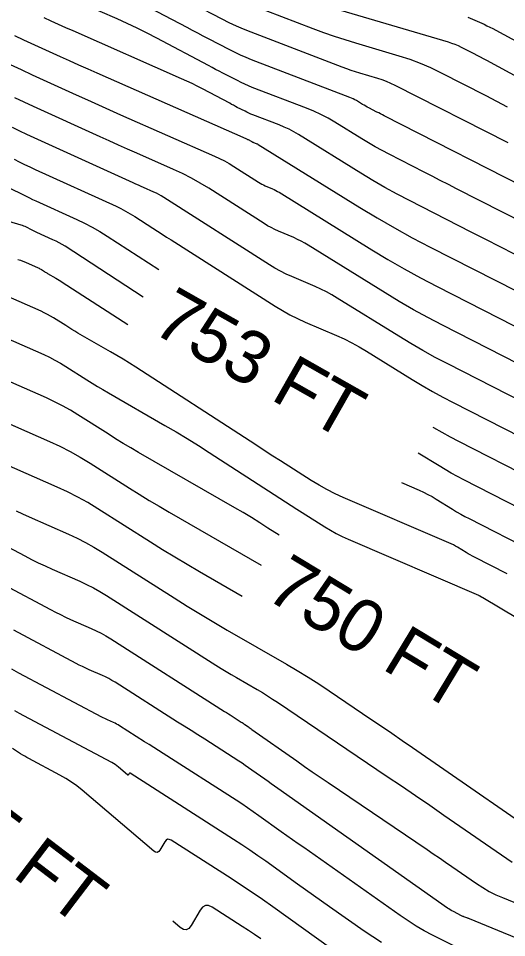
# Model space of a CAD drawing. Extents: x 1354696 to 1366163, y 660729 to 670380.
# Drawn here: x 1361334.3 to 1361389.9, y 664898.2 to 665002.9 of the extents above; entities that cross this region are included whole.
import ezdxf

# ---------------------------------------------------------------- set-up
doc = ezdxf.new("R2010")
doc.units = 0
doc.layers.add('R_Contour Annot', color=7, linetype='Continuous')
doc.layers.add('R_Contours', color=7, linetype='Continuous')

msp = doc.modelspace()

# ---------------------------------------------------------------- linework, layer by layer
at = {"layer": 'R_Contours'}
for points in [[(1361393.72, 664982.78), (1361376.01, 664991.81), (1361375.8, 664991.92), (1361375.59, 664992.03), (1361375.38, 664992.14), (1361375.16, 664992.24), (1361374.26, 664992.71), (1361374.07, 664992.8), (1361373.89, 664992.9), (1361373.71, 664993.01), (1361373.54, 664993.11), (1361372.83, 664993.55), (1361372.66, 664993.65), (1361372.47, 664993.75), (1361372.29, 664993.84), (1361372.1, 664993.91), (1361360.9, 664998.2), (1361360.27, 664998.45), (1361359.64, 664998.72), (1361359.02, 664999.01), (1361358.41, 664999.32), (1361355.97, 665000.58), (1361355.37, 665000.9), (1361354.76, 665001.22), (1361354.15, 665001.54), (1361353.55, 665001.86), (1361343.39, 665007.23)], [(1361397.32, 664976.85), (1361384.25, 664983.51), (1361383.32, 664983.99), (1361382.39, 664984.46), (1361381.47, 664984.93), (1361380.54, 664985.41), (1361376.58, 664987.43), (1361375.78, 664987.85), (1361374.99, 664988.28), (1361374.21, 664988.73), (1361373.44, 664989.2), (1361370.37, 664991.1), (1361369.6, 664991.56), (1361368.8, 664991.97), (1361367.99, 664992.35), (1361367.15, 664992.69), (1361360.97, 664995.06), (1361360.54, 664995.23), (1361360.11, 664995.42), (1361359.69, 664995.61), (1361359.28, 664995.82), (1361357.62, 664996.68), (1361357.21, 664996.9), (1361356.8, 664997.11), (1361356.39, 664997.33), (1361355.97, 664997.55), (1361350.11, 665000.65), (1361348.99, 665001.23), (1361347.86, 665001.79), (1361346.72, 665002.33), (1361345.57, 665002.85), (1361337.85, 665006.25)], [(1361390.12, 664988.72), (1361377.24, 664995.28), (1361376.76, 664995.51), (1361376.28, 664995.72), (1361375.78, 664995.9), (1361375.28, 664996.07), (1361373.24, 664996.67), (1361372.74, 664996.83), (1361372.23, 664996.99), (1361371.73, 664997.17), (1361371.23, 664997.35), (1361360.83, 665001.33), (1361359.99, 665001.67), (1361359.16, 665002.03), (1361358.34, 665002.41), (1361357.54, 665002.81), (1361354.32, 665004.48)], [(1361390.06, 664992.82), (1361388.83, 664993.46), (1361387.6, 664994.1), (1361382.47, 664996.71), (1361381.31, 664997.27), (1361380.14, 664997.77), (1361378.94, 664998.22), (1361377.71, 664998.61), (1361372.78, 665000.08), (1361371.55, 665000.46), (1361370.33, 665000.86), (1361369.12, 665001.28), (1361367.91, 665001.73), (1361360.76, 665004.47)], [(1361371.03, 665003.87), (1361383.29, 665000.23), (1361383.67, 665000.1), (1361384.05, 664999.96), (1361384.42, 664999.81), (1361384.78, 664999.63), (1361386.22, 664998.9), (1361386.57, 664998.72), (1361386.93, 664998.53), (1361387.29, 664998.34), (1361387.64, 664998.15), (1361401.37, 664990.73)], [(1361390.84, 664976.05), (1361389.2, 664976.89), (1361387.56, 664977.73), (1361385.91, 664978.57), (1361378.9, 664982.15), (1361377.48, 664982.89), (1361376.08, 664983.66), (1361374.7, 664984.46), (1361373.34, 664985.28), (1361366.24, 664989.68), (1361365.71, 664990), (1361365.17, 664990.28), (1361364.61, 664990.54), (1361364.04, 664990.78), (1361361.04, 664991.92), (1361360.81, 664992.01), (1361360.59, 664992.11), (1361360.37, 664992.22), (1361360.15, 664992.33), (1361359.27, 664992.78), (1361359.06, 664992.89), (1361358.84, 664993.01), (1361358.62, 664993.12), (1361358.4, 664993.24), (1361355.31, 664994.88), (1361354.71, 664995.18), (1361354.12, 664995.48), (1361353.52, 664995.76), (1361352.91, 664996.04), (1361340.56, 665001.48), (1361339.73, 665001.85), (1361338.9, 665002.22), (1361338.07, 665002.6), (1361337.25, 665002.97)], [(1361385.53, 665003.06), (1361387.37, 665002.24), (1361387.7, 665002.08), (1361388.04, 665001.92), (1361388.37, 665001.75), (1361388.7, 665001.58), (1361400.47, 664995.21)], [(1361333.88, 665000.97), (1361334.92, 665000.49), (1361339.09, 664998.59), (1361340.13, 664998.11), (1361341.18, 664997.64), (1361342.23, 664997.18), (1361343.27, 664996.71), (1361360.25, 664989.22), (1361360.31, 664989.19), (1361360.38, 664989.16), (1361360.44, 664989.13), (1361360.5, 664989.1), (1361360.83, 664988.93), (1361360.85, 664988.91), (1361360.88, 664988.9), (1361360.9, 664988.89), (1361360.92, 664988.88), (1361361.02, 664988.83), (1361361.04, 664988.82), (1361361.06, 664988.81), (1361361.09, 664988.8), (1361361.11, 664988.79), (1361361.43, 664988.67), (1361361.49, 664988.64), (1361361.55, 664988.61), (1361361.61, 664988.58), (1361361.66, 664988.55), (1361373.24, 664981.37), (1361375.2, 664980.18), (1361377.18, 664979.04), (1361379.19, 664977.93), (1361381.22, 664976.87), (1361393.57, 664970.57)], [(1361333.39, 664997.67), (1361334.64, 664997.08), (1361335.9, 664996.5), (1361340.93, 664994.21), (1361342.19, 664993.63), (1361343.46, 664993.07), (1361344.72, 664992.5), (1361345.98, 664991.94), (1361356.68, 664987.22), (1361357.24, 664986.96), (1361357.8, 664986.68), (1361358.35, 664986.37), (1361358.88, 664986.05), (1361361.68, 664984.26), (1361361.87, 664984.15), (1361362.06, 664984.04), (1361362.25, 664983.94), (1361362.45, 664983.85), (1361363.26, 664983.51), (1361363.46, 664983.42), (1361363.66, 664983.32), (1361363.85, 664983.21), (1361364.04, 664983.1), (1361374.58, 664976.56), (1361376.41, 664975.46), (1361378.26, 664974.39), (1361380.13, 664973.35), (1361382.03, 664972.36), (1361401.29, 664962.53)], [(1361399.97, 664959.11), (1361382.64, 664967.96), (1361380.98, 664968.83), (1361379.34, 664969.73), (1361377.71, 664970.67), (1361376.11, 664971.64), (1361367.35, 664977.07), (1361366.95, 664977.31), (1361366.54, 664977.53), (1361366.12, 664977.74), (1361365.69, 664977.94), (1361363.97, 664978.67), (1361363.54, 664978.87), (1361363.12, 664979.08), (1361362.71, 664979.3), (1361362.31, 664979.55), (1361356.01, 664983.57), (1361355.04, 664984.16), (1361354.04, 664984.72), (1361353.03, 664985.23), (1361351.99, 664985.71), (1361347.82, 664987.56), (1361346.77, 664988.02), (1361345.73, 664988.49), (1361344.69, 664988.95), (1361343.65, 664989.43), (1361336.04, 664992.89), (1361334.99, 664993.37), (1361333.94, 664993.87)], [(1361412.29, 664948.73), (1361383.25, 664963.55), (1361381.82, 664964.3), (1361380.41, 664965.07), (1361379.02, 664965.88), (1361377.65, 664966.71), (1361370.66, 664971.04), (1361370.05, 664971.41), (1361369.42, 664971.75), (1361368.78, 664972.07), (1361368.12, 664972.36), (1361365.48, 664973.5), (1361364.83, 664973.79), (1361364.19, 664974.11), (1361363.56, 664974.46), (1361362.95, 664974.84), (1361350.88, 664982.52), (1361350.61, 664982.69), (1361350.33, 664982.85), (1361350.05, 664982.99), (1361349.76, 664983.13), (1361348.59, 664983.64), (1361348.3, 664983.77), (1361348, 664983.9), (1361347.71, 664984.03), (1361347.42, 664984.17), (1361336.14, 664989.3), (1361335.31, 664989.68), (1361334.48, 664990.07), (1361333.66, 664990.47)], [(1361333.84, 664986.86), (1361334.43, 664986.56), (1361335.03, 664986.28), (1361335.63, 664985.99), (1361336.23, 664985.71), (1361345.46, 664981.52), (1361346.01, 664981.25), (1361346.55, 664980.97), (1361347.08, 664980.66), (1361347.6, 664980.34), (1361349.66, 664979.01), (1361350.17, 664978.68), (1361350.69, 664978.34), (1361351.2, 664978.01), (1361351.72, 664977.68), (1361363.59, 664970.12), (1361364.41, 664969.62), (1361365.25, 664969.15), (1361366.12, 664968.72), (1361367, 664968.32), (1361370.55, 664966.79), (1361371.43, 664966.4), (1361372.3, 664965.97), (1361373.14, 664965.51), (1361373.98, 664965.01), (1361379.18, 664961.78), (1361380.33, 664961.09), (1361381.49, 664960.42), (1361382.67, 664959.77), (1361383.86, 664959.15), (1361407, 664947.33)], [(1361333.35, 664983.59), (1361334.83, 664982.84), (1361335.2, 664982.66), (1361335.58, 664982.48), (1361335.95, 664982.3), (1361336.33, 664982.13), (1361340.98, 664980.01), (1361341.87, 664979.58), (1361342.74, 664979.13), (1361343.6, 664978.64), (1361344.44, 664978.11), (1361350.33, 664974.3)], [(1361348.56, 664971.17), (1361339.65, 664976.95), (1361339.31, 664977.15), (1361338.97, 664977.35), (1361338.62, 664977.53), (1361338.27, 664977.7), (1361336.42, 664978.54), (1361336.27, 664978.61), (1361336.12, 664978.68), (1361335.97, 664978.75), (1361335.83, 664978.83), (1361335.24, 664979.12), (1361335.09, 664979.19), (1361334.94, 664979.26), (1361334.79, 664979.31), (1361334.63, 664979.36), (1361323.58, 664982.63)], [(1361334.28, 664975.46), (1361334.57, 664975.36), (1361334.85, 664975.25), (1361335.13, 664975.14), (1361336.59, 664974.49), (1361336.68, 664974.45), (1361336.78, 664974.4), (1361336.87, 664974.35), (1361336.96, 664974.3), (1361337.3, 664974.08), (1361337.39, 664974.02), (1361337.48, 664973.97), (1361337.57, 664973.91), (1361337.66, 664973.86), (1361338.6, 664973.32), (1361338.78, 664973.21), (1361338.97, 664973.1), (1361339.15, 664972.99), (1361339.33, 664972.88), (1361346.78, 664968.04)], [(1361390.01, 664939.63), (1361386.29, 664941.53), (1361386.04, 664941.66), (1361385.8, 664941.79), (1361385.55, 664941.93), (1361385.32, 664942.08), (1361384.36, 664942.67), (1361384.12, 664942.81), (1361383.88, 664942.94), (1361383.63, 664943.07), (1361383.37, 664943.18), (1361371.34, 664948.34), (1361370.4, 664948.77), (1361369.48, 664949.23), (1361368.58, 664949.73), (1361367.69, 664950.27), (1361364.2, 664952.5), (1361363.33, 664953.05), (1361362.46, 664953.61), (1361361.59, 664954.17), (1361360.72, 664954.74), (1361347.7, 664963.17), (1361346.99, 664963.63), (1361346.27, 664964.08), (1361345.54, 664964.51), (1361344.81, 664964.94), (1361341.12, 664967.06), (1361340.76, 664967.27), (1361340.41, 664967.48), (1361340.07, 664967.69), (1361339.72, 664967.91), (1361338.34, 664968.79), (1361338, 664969), (1361337.64, 664969.2), (1361337.28, 664969.38), (1361336.91, 664969.55), (1361330.33, 664972.44)], [(1361323.97, 664970.43), (1361337.22, 664964.61), (1361337.87, 664964.31), (1361338.5, 664963.99), (1361339.12, 664963.64), (1361339.73, 664963.27), (1361342.14, 664961.74), (1361342.74, 664961.36), (1361343.35, 664960.99), (1361343.96, 664960.62), (1361344.58, 664960.26), (1361351.03, 664956.55), (1361352.3, 664955.81), (1361353.57, 664955.05), (1361354.83, 664954.27), (1361356.07, 664953.47), (1361364.13, 664948.25), (1361364.76, 664947.84), (1361365.4, 664947.43), (1361366.04, 664947.02), (1361366.67, 664946.61), (1361369.22, 664944.99), (1361369.87, 664944.6), (1361370.53, 664944.23), (1361371.2, 664943.89), (1361371.89, 664943.58), (1361386.75, 664937.21), (1361386.76, 664937.2), (1361386.77, 664937.19), (1361386.79, 664937.19), (1361386.8, 664937.18), (1361386.85, 664937.15), (1361386.86, 664937.14), (1361386.87, 664937.13), (1361386.89, 664937.13), (1361386.9, 664937.12), (1361387.09, 664937.02), (1361387.13, 664937), (1361387.17, 664936.98), (1361387.2, 664936.96), (1361387.24, 664936.94), (1361410.37, 664923.15)], [(1361364.04, 664944.03), (1361362.76, 664944.86), (1361361.83, 664945.46), (1361360.89, 664946.04), (1361359.94, 664946.61), (1361358.98, 664947.17), (1361348.03, 664953.46), (1361347.15, 664953.98), (1361346.28, 664954.5), (1361345.41, 664955.03), (1361344.55, 664955.57), (1361341.12, 664957.76), (1361340.25, 664958.29), (1361339.37, 664958.78), (1361338.46, 664959.24), (1361337.54, 664959.67), (1361326.86, 664964.36)], [(1361329.75, 664958.28), (1361337.86, 664954.73), (1361339.06, 664954.17), (1361340.23, 664953.57), (1361341.38, 664952.93), (1361342.51, 664952.24), (1361346.97, 664949.4), (1361348.09, 664948.7), (1361349.22, 664948.01), (1361350.35, 664947.33), (1361351.49, 664946.67), (1361361.98, 664940.63)], [(1361381.54, 664956.35), (1361381.63, 664956.3), (1361382.57, 664955.76), (1361383.51, 664955.24), (1361384.46, 664954.74), (1361401.72, 664945.94)], [(1361396.43, 664944.54), (1361385.07, 664950.34), (1361384.35, 664950.71), (1361383.64, 664951.1), (1361382.94, 664951.51), (1361382.25, 664951.93), (1361379.87, 664953.4)], [(1361359.82, 664937.07), (1361354.95, 664939.87), (1361353.54, 664940.69), (1361352.15, 664941.52), (1361350.76, 664942.37), (1361349.39, 664943.23), (1361343.37, 664947.06), (1361342.25, 664947.75), (1361341.11, 664948.39), (1361339.94, 664948.98), (1361338.75, 664949.53), (1361332.65, 664952.21)], [(1361377.96, 664950.03), (1361379.99, 664949.16), (1361380.49, 664948.94), (1361380.98, 664948.69), (1361381.46, 664948.43), (1361381.93, 664948.15), (1361383.78, 664947), (1361384.25, 664946.72), (1361384.72, 664946.45), (1361385.2, 664946.18), (1361385.68, 664945.93), (1361392.92, 664942.24)], [(1361334.06, 664946.82), (1361334.8, 664946.47), (1361335.54, 664946.14), (1361340.03, 664944.16), (1361341.02, 664943.71), (1361341.99, 664943.21), (1361342.94, 664942.69), (1361343.86, 664942.12), (1361352.07, 664936.9), (1361353.57, 664935.95), (1361355.08, 664935.03), (1361356.6, 664934.12), (1361358.13, 664933.23), (1361364.86, 664929.36), (1361366.1, 664928.63), (1361367.33, 664927.88), (1361368.54, 664927.11), (1361369.73, 664926.32), (1361374.49, 664923.1), (1361375.68, 664922.3), (1361376.87, 664921.49), (1361378.05, 664920.67), (1361379.23, 664919.86), (1361396.58, 664907.85)], [(1361331.23, 664943.72), (1361335.05, 664941.69), (1361335.82, 664941.29), (1361336.59, 664940.91), (1361337.37, 664940.54), (1361338.16, 664940.18), (1361341.32, 664938.8), (1361342.1, 664938.43), (1361342.87, 664938.04), (1361343.62, 664937.62), (1361344.36, 664937.17), (1361356.84, 664929.23), (1361357.42, 664928.87), (1361358, 664928.51), (1361358.58, 664928.16), (1361359.17, 664927.82), (1361361.54, 664926.45), (1361362.13, 664926.11), (1361362.72, 664925.75), (1361363.29, 664925.38), (1361363.86, 664925.01), (1361376.35, 664916.57), (1361377.97, 664915.48), (1361379.58, 664914.38), (1361381.19, 664913.27), (1361382.8, 664912.16), (1361390.56, 664906.79)], [(1361332.7, 664938.37), (1361337.98, 664935.56), (1361338.55, 664935.27), (1361339.12, 664934.99), (1361339.69, 664934.71), (1361340.27, 664934.45), (1361342.61, 664933.43), (1361343.19, 664933.16), (1361343.75, 664932.87), (1361344.31, 664932.56), (1361344.85, 664932.23), (1361357.82, 664923.97), (1361358.03, 664923.84), (1361358.25, 664923.7), (1361358.46, 664923.57), (1361358.67, 664923.44), (1361359.72, 664922.76), (1361359.82, 664922.69), (1361359.92, 664922.63), (1361360.03, 664922.56), (1361360.13, 664922.49), (1361360.53, 664922.2), (1361360.63, 664922.13), (1361360.73, 664922.06), (1361360.83, 664921.98), (1361360.93, 664921.91), (1361366.03, 664918.32), (1361366.92, 664917.7), (1361367.81, 664917.08), (1361368.7, 664916.47), (1361369.6, 664915.86), (1361380.89, 664908.23), (1361381.59, 664907.75), (1361382.3, 664907.27), (1361383, 664906.79), (1361383.7, 664906.31), (1361386.51, 664904.36), (1361387.22, 664903.9), (1361387.95, 664903.47), (1361388.71, 664903.09), (1361389.49, 664902.75), (1361400.25, 664898.32)], [(1361402.88, 664893.27), (1361385.7, 664900.34), (1361385.62, 664900.37), (1361385.55, 664900.4), (1361385.47, 664900.43), (1361385.4, 664900.46), (1361385.09, 664900.57), (1361385.02, 664900.59), (1361384.94, 664900.62), (1361384.87, 664900.66), (1361384.8, 664900.69), (1361383.88, 664901.16), (1361383.71, 664901.25), (1361383.53, 664901.35), (1361383.37, 664901.46), (1361383.2, 664901.57), (1361363.88, 664915.18), (1361363.51, 664915.44), (1361363.14, 664915.7), (1361362.77, 664915.97), (1361362.4, 664916.23), (1361360.93, 664917.29), (1361360.56, 664917.55), (1361360.18, 664917.81), (1361359.81, 664918.06), (1361359.43, 664918.3), (1361355.55, 664920.79), (1361354.77, 664921.28), (1361354, 664921.78), (1361353.22, 664922.27), (1361352.45, 664922.76), (1361345.34, 664927.28), (1361344.99, 664927.5), (1361344.64, 664927.7), (1361344.27, 664927.89), (1361343.9, 664928.06), (1361342.39, 664928.72), (1361342.01, 664928.89), (1361341.64, 664929.07), (1361341.27, 664929.25), (1361340.91, 664929.44), (1361333.82, 664933.21)], [(1361386.54, 664895.92), (1361381.52, 664898.47), (1361380.57, 664898.98), (1361379.63, 664899.52), (1361378.72, 664900.1), (1361377.82, 664900.7), (1361366.83, 664908.45), (1361366.19, 664908.9), (1361365.55, 664909.35), (1361364.91, 664909.81), (1361364.27, 664910.26), (1361361.73, 664912.09), (1361361.09, 664912.54), (1361360.44, 664912.99), (1361359.79, 664913.42), (1361359.13, 664913.85), (1361350.81, 664919.17), (1361350.28, 664919.51), (1361349.75, 664919.85), (1361349.22, 664920.19), (1361348.7, 664920.52), (1361345.84, 664922.34), (1361345.68, 664922.44), (1361345.52, 664922.53), (1361345.35, 664922.61), (1361345.18, 664922.69), (1361344.5, 664922.99), (1361344.33, 664923.07), (1361344.16, 664923.15), (1361344, 664923.23), (1361343.83, 664923.31), (1361334.39, 664928.33), (1361333.6, 664928.77)], [(1361375.7, 664897.64), (1361374.71, 664898.27), (1361373.73, 664898.93), (1361369.77, 664901.72), (1361368.86, 664902.36), (1361367.96, 664903), (1361367.05, 664903.65), (1361366.14, 664904.3), (1361362.53, 664906.89), (1361361.62, 664907.53), (1361360.7, 664908.16), (1361359.78, 664908.78), (1361358.84, 664909.39), (1361347.06, 664916.93), (1361347.03, 664916.94), (1361347, 664916.94), (1361346.97, 664916.93), (1361346.95, 664916.9), (1361346.87, 664916.76), (1361346.85, 664916.73), (1361346.82, 664916.72), (1361346.8, 664916.72), (1361346.77, 664916.74), (1361345.74, 664917.61), (1361345.56, 664917.76), (1361345.37, 664917.9), (1361345.17, 664918.03), (1361344.96, 664918.14), (1361334.96, 664923.46), (1361334.45, 664923.74), (1361333.94, 664924.04)], [(1361370.03, 664896.89), (1361363.32, 664901.7), (1361362.15, 664902.53), (1361360.96, 664903.34), (1361359.76, 664904.14), (1361358.55, 664904.93), (1361351.73, 664909.29), (1361351.51, 664909.39), (1361351.32, 664909.4), (1361351.15, 664909.3), (1361351, 664909.12), (1361350.45, 664908.17), (1361350.31, 664907.99), (1361350.14, 664907.91), (1361349.96, 664907.93), (1361349.76, 664908.05), (1361341.58, 664915.01), (1361340.99, 664915.48), (1361340.37, 664915.92), (1361339.73, 664916.33), (1361339.07, 664916.71), (1361335.53, 664918.59), (1361335.29, 664918.72), (1361335.05, 664918.86), (1361334.82, 664919), (1361334.59, 664919.15), (1361333.67, 664919.76)], [(1361361.93, 664898.07), (1361361.23, 664898.54), (1361360.53, 664899.01), (1361359.82, 664899.47), (1361356.4, 664901.66), (1361356, 664901.85), (1361355.64, 664901.85), (1361355.32, 664901.68), (1361355.04, 664901.33), (1361354.03, 664899.58), (1361353.76, 664899.24), (1361353.46, 664899.09), (1361353.13, 664899.13), (1361352.76, 664899.36), (1361351.94, 664900.06)]]:
    msp.add_lwpolyline(points, dxfattribs=at)

# ---------------------------------------------------------------- texts
at = {"layer": 'R_Contour Annot'}
for s, rotation, p in [('753 FT', 330.4359, (1361349.32, 664967.29)), ('750 FT', 328.8181, (1361362.23, 664936.98)), ('745 FT', 322.6958, (1361321.07, 664914.7))]:
    msp.add_text(s, height=6, rotation=rotation, dxfattribs=at).set_placement(p)

doc.saveas('drawing.dxf')
